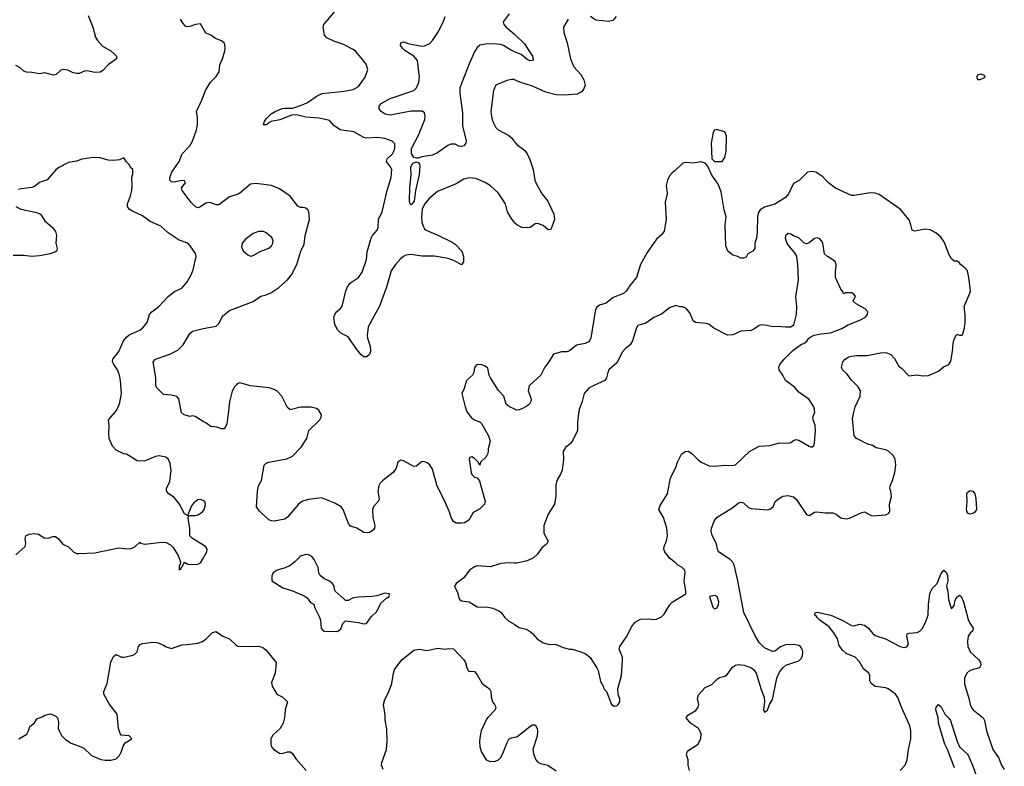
# Model space of a CAD drawing. Header units: inches. Extents: x 2001573 to 2220545, y 644482 to 846830.
# Tile 458 of 656: x 2107539 to 2115010, y 737302 to 742967. Entities that reach past the tile are written whole.
import ezdxf

# ---------------------------------------------------------------- set-up
doc = ezdxf.new("R2010")
doc.units = ezdxf.units.IN
doc.header["$MEASUREMENT"] = 0
for name, color, linetype in [('C1703', 7, 'Continuous'), ('C1704', 7, 'Continuous'), ('C1713', 7, 'Continuous'), ('C1714', 7, 'Continuous')]:
    doc.layers.add(name, color=color, linetype=linetype)

msp = doc.modelspace()

# ---------------------------------------------------------------- linework, layer by layer
at = {"layer": 'C1703', "color": 5}
for points, elevation in [([(2107510, 738906.8), (2107580.9, 738970), (2107586, 738990), (2107581.4, 739030), (2107585.7, 739050), (2107610, 739063.8), (2107650, 739067.6), (2107682.7, 739062.7), (2107730, 739033), (2107763.7, 739036.3), (2107790, 739046.8), (2107810, 739046), (2107830, 739031), (2107867.4, 738987.4), (2107910, 738967.7), (2107950, 738928), (2107970, 738917.1), (2107990, 738915.5), (2108110, 738920.7), (2108290, 738960.5), (2108353.2, 738953.2), (2108384.5, 738955.5), (2108412.7, 738967.3), (2108450, 739002), (2108456, 738996), (2108487.9, 738987.9), (2108616.3, 739003.7), (2108650, 739001.2), (2108682.1, 738982.1), (2108702.1, 738962.1), (2108742.5, 738902.5), (2108758, 738850), (2108754, 738826), (2108750, 738826), (2108750, 738794), (2108762, 738798), (2108766, 738814), (2108770, 738814), (2108790, 738851.3), (2108814.8, 738834.8), (2108832.7, 738832.7), (2108890, 738836), (2108910, 738847), (2108927.1, 738870), (2108958.9, 738930), (2108961.6, 738950), (2108949.7, 738969.7), (2108851.2, 739031.2), (2108829.6, 739049.6), (2108829.3, 739110), (2108818, 739182), (2108820.4, 739199.6), (2108834.6, 739205.4), (2108870, 739205.5), (2108890, 739210.4), (2108924.5, 739230), (2108938, 739250), (2108949.3, 739289.3), (2108945.1, 739305.1), (2108930, 739319.5), (2108910, 739327), (2108890, 739323.7), (2108859.9, 739300.1), (2108842, 739278), (2108814, 739210), (2108818, 739202), (2108790, 739218), (2108751.8, 739290), (2108734.2, 739314.2), (2108710, 739340.9), (2108669.6, 739369.6), (2108653.2, 739390), (2108653.2, 739410), (2108678, 739462), (2108687.2, 739547.2), (2108679.5, 739599.5), (2108669, 739630), (2108647, 739647), (2108596.6, 739656.6), (2108570, 739652), (2108490, 739620.5), (2108450, 739617.6), (2108430, 739620.7), (2108350, 739669.4), (2108330, 739672.7), (2108270, 739699.5), (2108242, 739730), (2108218.4, 739790), (2108214, 739830), (2108217.6, 739890), (2108212.3, 739930), (2108264.5, 739990), (2108270.2, 740000)], 340), ([(2109123.2, 740000), (2109110, 739898), (2109096, 739870), (2109090, 739862), (2109070, 739862), (2109034.6, 739874.6), (2108990, 739879), (2108950, 739909), (2108930, 739917.2), (2108870, 739957), (2108850, 739960.7), (2108830, 739956.9), (2108787, 739970), (2108764.7, 739990), (2108762.8, 740000)], 320), ([(2110000, 739230.6), (2109992.8, 739250), (2109977.6, 739270), (2109930, 739299), (2109830, 739338.4), (2109730, 739326.6), (2109685.6, 739314.4), (2109653.7, 739290), (2109570, 739193.2), (2109550, 739177.2), (2109470, 739162.9), (2109450, 739163.6), (2109430, 739172), (2109359.1, 739239.1), (2109336, 739270), (2109342.7, 739390), (2109352.1, 739430), (2109374.8, 739470), (2109394.3, 739585.7), (2109410, 739601.1), (2109430, 739608.9), (2109565.9, 739634.1), (2109610, 739654.9), (2109675.8, 739724.2), (2109718.4, 739790), (2109734, 739850), (2109816, 739930), (2109826, 739950), (2109829.2, 739970), (2109810.7, 740000)], 320), ([(2110000, 738569.9), (2109933.2, 738630), (2109926.6, 738646.6), (2109925.2, 738670), (2109913.2, 738690), (2109885.2, 738710), (2109847.1, 738727.1), (2109818.4, 738750), (2109809.6, 738770), (2109802.7, 738810), (2109774.5, 738870), (2109754.5, 738894.5), (2109730, 738907.3), (2109709.5, 738909.5), (2109670, 738895.6), (2109626.5, 738853.5), (2109590, 738826), (2109552.4, 738807.6), (2109491.3, 738790), (2109462, 738770), (2109452.7, 738747.3), (2109452, 738710), (2109535.9, 738655.9), (2109610, 738633.4), (2109696.4, 738596.4), (2109720.7, 738580.7), (2109745.2, 738545.2), (2109770, 738531.3), (2109776.3, 738510), (2109814.6, 738434.6), (2109821.3, 738410), (2109826.2, 738350), (2109836.5, 738336.5), (2109850, 738327.3), (2109950, 738325.2), (2109974.6, 738345.4), (2109990, 738386.8), (2110000, 738395.8)], 340), ([(2107533.2, 737510), (2107593.9, 737546.1), (2107606.6, 737570), (2107616.5, 737603.5), (2107650, 737632), (2107670, 737662), (2107710, 737678), (2107730, 737691), (2107770, 737701), (2107810, 737686), (2107826, 737670), (2107834.4, 737634.4), (2107830.8, 737590), (2107837.3, 737570), (2107855.9, 737535.9), (2107886.6, 737506.6), (2107930, 737477.3), (2108023.4, 737443.4), (2108084.1, 737384.1), (2108153.4, 737353.4), (2108188.1, 737348.1), (2108231.6, 737348.4), (2108270, 737358.8), (2108294.9, 737385.1), (2108309.3, 737410), (2108323.9, 737456.1), (2108338.9, 737481.1), (2108388.7, 737510), (2108370, 737533.2), (2108310, 737537.2), (2108300.9, 737550), (2108288, 737590), (2108277.2, 737697.2), (2108217.2, 737777.2), (2108178, 737850), (2108178, 737870), (2108203.5, 737930), (2108230, 738091.3), (2108250, 738134.8), (2108270, 738151), (2108310.8, 738130.8), (2108330, 738130.7), (2108390, 738143.1), (2108410, 738150.4), (2108429.6, 738170), (2108439.7, 738210), (2108453.5, 738226.5), (2108470, 738233.1), (2108530, 738242), (2108564.2, 738244.2), (2108590, 738238.7), (2108630, 738222), (2108650, 738207.6), (2108690, 738196.9), (2108770, 738224.9), (2108810, 738225.7), (2108890, 738236.5), (2108926, 738250), (2108953.2, 738270), (2109001.5, 738318.5), (2109030, 738326), (2109081, 738290), (2109130, 738268.2), (2109181.5, 738221.5), (2109194.7, 738214.7), (2109289.8, 738210.2), (2109350, 738214), (2109383.7, 738203.7), (2109410, 738184.4), (2109484, 738090), (2109476.4, 738010), (2109450, 737938), (2109454.4, 737910), (2109490, 737850.4), (2109530, 737828), (2109554, 737810), (2109570.8, 737790), (2109554, 737730), (2109548.2, 737670), (2109538, 737630), (2109514.4, 737590), (2109460.7, 737539.3), (2109444.9, 737510), (2109444, 737470), (2109450.7, 737450), (2109467.3, 737430), (2109510, 737401.6), (2109530, 737398), (2109570, 737410.7), (2109592.5, 737412.5), (2109610, 737398.8), (2109637, 737357), (2109712, 737270)], 320)]:
    msp.add_lwpolyline(points, dxfattribs=dict(at, elevation=elevation))
at = {"layer": 'C1704', "color": 5}
for points, elevation in [([(2110000, 742775.8), (2109990, 742781), (2109922.6, 742802.6), (2109869.2, 742830), (2109852.7, 742850), (2109841.6, 742910), (2109847.8, 742930), (2109929.6, 743030), (2109938.4, 743050), (2109944.8, 743095.2), (2109991.2, 743170), (2110000, 743191.7)], 280), ([(2108059, 742999), (2108093.4, 742910), (2108115.1, 742835.1), (2108128.9, 742808.9), (2108166.4, 742766.4), (2108230, 742730.4), (2108254, 742710), (2108274, 742690), (2108274, 742670), (2108213.3, 742626.7), (2108170, 742581.2), (2108150, 742569.2), (2108110, 742566.6), (2108050, 742578), (2108030, 742575.1), (2107990, 742559.5), (2107970, 742558), (2107944.5, 742564.5), (2107903.7, 742583.7), (2107870, 742589.5), (2107850, 742583.7), (2107816, 742550), (2107794.2, 742545.8), (2107730, 742563.1), (2107690, 742556.3), (2107630, 742567.1), (2107590, 742568.4), (2107570, 742577.4), (2107541.2, 742601.2), (2107510, 742619.1)], 320), ([(2108762.8, 740000), (2108745.7, 740090), (2108730, 740108.2), (2108690, 740117), (2108630, 740122.5), (2108582.6, 740170), (2108573, 740190), (2108572.1, 740252.1), (2108551.8, 740370), (2108568.5, 740391.5), (2108678, 740430), (2108739.6, 740460.4), (2108779.4, 740500.6), (2108830, 740584.9), (2108850, 740602.6), (2108930, 740623.2), (2109030, 740640.7), (2109050, 740661), (2109080.1, 740719.9), (2109130, 740760.5), (2109310, 740828.4), (2109369.3, 740870), (2109410, 740879.5), (2109444.4, 740895.6), (2109505.6, 740934.4), (2109570, 740992.2), (2109600.4, 741030), (2109641.1, 741110), (2109671.2, 741210), (2109696.2, 741263.8), (2109706, 741330), (2109738.9, 741450), (2109733.3, 741510), (2109724.7, 741524.7), (2109710, 741537), (2109690, 741542.9), (2109670, 741542), (2109650, 741552), (2109590, 741627.3), (2109510, 741684.5), (2109448.7, 741710), (2109330, 741722.9), (2109290, 741718.4), (2109210, 741651.2), (2109190, 741640.5), (2109130, 741623), (2109050, 741561.6), (2109030, 741561.3), (2108990, 741576.8), (2108970, 741578.5), (2108950, 741573.7), (2108910, 741546), (2108890, 741540.5), (2108869.8, 741549.8), (2108840.1, 741580.1), (2108771.5, 741670), (2108766.6, 741690), (2108796.2, 741730), (2108790, 741744), (2108770, 741746.6), (2108710, 741733.3), (2108690, 741737), (2108677, 741750), (2108678, 741770), (2108693.1, 741810), (2108748.2, 741890), (2108772.9, 741950), (2108828.7, 742010), (2108850, 742046), (2108879.8, 742130), (2108888.4, 742168.4), (2108887.5, 742227.5), (2108881.6, 742270), (2108919.5, 742350), (2108949.4, 742430), (2108987, 742493), (2109030, 742536.3), (2109051.5, 742570), (2109056.6, 742623.4), (2109078.4, 742670), (2109094.5, 742730), (2109098.4, 742750), (2109096.1, 742776.1), (2109091.1, 742791.1), (2109070, 742807), (2109025.3, 742825.3), (2108990, 742849.4), (2108950, 742865.2), (2108910, 742936), (2108872, 742930), (2108830, 742915.1), (2108810, 742912.7), (2108798, 742918), (2108778.4, 742938.4), (2108759.3, 742970)], 320), ([(2110000, 742126.8), (2109971.1, 742131.1), (2109923.1, 742163.1), (2109890, 742200.7), (2109810, 742220.5), (2109710, 742226.5), (2109650, 742241.8), (2109610, 742244.7), (2109513.8, 742206.2), (2109446.1, 742193.9), (2109410, 742169), (2109389.7, 742170), (2109393.3, 742190), (2109410, 742213.7), (2109447.2, 742252.8), (2109477, 742270), (2109530, 742292), (2109550, 742296.3), (2109610, 742295.6), (2109690, 742323.8), (2109721.5, 742338.5), (2109796.2, 742390), (2109833.9, 742406.1), (2109978.5, 742421.5), (2110000, 742425.4)], 280), ([(2108270.2, 740000), (2108288.2, 740031.8), (2108298.6, 740061.4), (2108311.5, 740130), (2108304.5, 740230), (2108296.4, 740270), (2108282.2, 740310), (2108252.8, 740350), (2108243.5, 740370), (2108245.1, 740390), (2108290, 740450.4), (2108327.4, 740530), (2108350, 740557), (2108370, 740575.8), (2108449.2, 740610), (2108470, 740626), (2108507, 740670), (2108522.9, 740730), (2108540.7, 740750), (2108590.8, 740789.2), (2108669.2, 740870), (2108714.7, 740905.3), (2108769.2, 740930), (2108787, 740950), (2108810, 740979.1), (2108839.7, 741030), (2108855.6, 741070), (2108877.2, 741170), (2108871.7, 741191.7), (2108833.6, 741250), (2108814.5, 741270), (2108750, 741295.1), (2108664.7, 741350), (2108610, 741400.5), (2108530, 741434.7), (2108470, 741479.3), (2108393.8, 741513.8), (2108369.2, 741530), (2108356, 741550), (2108356, 741570), (2108379.5, 741630), (2108389.6, 741670), (2108392.7, 741710), (2108388.7, 741770), (2108396.4, 741796.4), (2108398, 741830), (2108383.1, 741843.1), (2108368, 741870), (2108348.9, 741888.9), (2108330, 741918), (2108295.3, 741904.7), (2108250, 741898), (2108210, 741902), (2108150, 741917.6), (2108098, 741922), (2108010, 741909.2), (2107970, 741892.3), (2107910, 741884), (2107834.9, 741845.1), (2107812.4, 741827.6), (2107748.1, 741751.9), (2107690, 741731.3), (2107650, 741701.3), (2107630, 741692.8), (2107550, 741683), (2107530, 741677.4)], 340), ([(2107508.8, 741550), (2107547.3, 741530), (2107670, 741504.9), (2107696.4, 741490), (2107730, 741440.5), (2107788, 741390), (2107810, 741358.8), (2107817, 741330), (2107812.7, 741270), (2107824, 741230), (2107818.8, 741210), (2107810, 741204.5), (2107770, 741189.6), (2107690, 741174.5), (2107630, 741169.6), (2107570, 741178.7), (2107490, 741177.7)], 340), ([(2110000, 740576.3), (2109973.2, 740590), (2109952.7, 740610), (2109930, 740655.3), (2109923.5, 740710), (2109930, 740730.6), (2109943.6, 740750), (2109970, 740773), (2109985.9, 740794.1), (2110000, 740855.5)], 280), ([(2109810.7, 740000), (2109810, 740001.2), (2109790, 740017), (2109750, 740027), (2109670, 740026), (2109590, 740007.3), (2109570, 740025.1), (2109528.2, 740110), (2109490, 740149.6), (2109470, 740161.1), (2109433, 740173), (2109289.4, 740189.4), (2109210, 740210.7), (2109190, 740203.9), (2109183.1, 740196.9), (2109170, 740181.7), (2109152.3, 740147.7), (2109132, 740068), (2109123.2, 740000)], 320)]:
    msp.add_lwpolyline(points, dxfattribs=dict(at, elevation=elevation))
at = {"layer": 'C1704', "color": 5, "elevation": 340}
msp.add_lwpolyline([(2109390, 741360.5), (2109350, 741359.7), (2109310, 741345.1), (2109250, 741298.4), (2109227, 741270), (2109222.8, 741242.8), (2109233.4, 741213.4), (2109270, 741182), (2109290, 741172), (2109310, 741178), (2109368.7, 741210), (2109430, 741233.1), (2109449.7, 741250), (2109459.7, 741270), (2109461.1, 741290), (2109453.2, 741313.2), (2109410, 741349.6)], close=True, dxfattribs=at)
at = {"layer": 'C1713', "color": 5}
for points, elevation in [([(2110929.3, 740000), (2110933, 739990), (2110967.1, 739947.1), (2110990, 739930.4), (2111032.5, 739912.5), (2111042, 739902), (2111094.9, 739810), (2111108, 739770), (2111094.8, 739710), (2111094.8, 739690), (2111087.3, 739670), (2111077.3, 739650), (2111036, 739610), (2111030, 739586), (2111018, 739610), (2110990, 739637.2), (2110970, 739649.2), (2110955.3, 739644.7), (2110948.2, 739631.8), (2110963.8, 739530), (2110970, 739516), (2110990, 739496), (2111010, 739491.3), (2111027.5, 739467.5), (2111070.7, 739310), (2111064.9, 739290), (2111030, 739255.1), (2110990, 739234), (2110978.2, 739221.8), (2110947.2, 739170), (2110913, 739150), (2110890, 739146.2), (2110850, 739146.6), (2110830, 739159.3), (2110813.3, 739190), (2110798.6, 739238.6), (2110758, 739330), (2110707.5, 739427.5), (2110670, 739557.6), (2110650, 739590.6), (2110630, 739605.5), (2110606, 739614), (2110588.7, 739611.3), (2110550, 739579.8), (2110530, 739577.6), (2110450, 739620.5), (2110430, 739624.5), (2110408.5, 739610), (2110395.6, 739564.4), (2110373.4, 739530), (2110292.3, 739467.7), (2110274.4, 739450), (2110263.1, 739430), (2110256, 739390), (2110266, 739330), (2110258, 739310), (2110225, 739275), (2110216.5, 739250), (2110219.1, 739190), (2110233, 739130), (2110230.8, 739110), (2110224.5, 739095.5), (2110190, 739073.2), (2110150, 739077.2), (2110097.2, 739110), (2110050, 739124.5), (2110030, 739149.4), (2110000, 739230.6)], 320), ([(2111782.8, 740000), (2111778.8, 739981.2), (2111770.4, 739910), (2111771.6, 739848.4), (2111732.2, 739767.8), (2111717.3, 739750), (2111679.3, 739720.7), (2111662, 739690), (2111666, 739630), (2111654.4, 739550), (2111642.3, 739517.7), (2111614.4, 739470), (2111605.8, 739434.2), (2111607, 739353), (2111598, 739290), (2111550, 739214), (2111516.5, 739130), (2111516.9, 739070), (2111548.2, 739010), (2111539.1, 738990), (2111501, 738959), (2111467.3, 738912.7), (2111436.7, 738883.3), (2111390, 738860.7), (2111310, 738842.9), (2111293.9, 738843.7), (2111290, 738843.9), (2111250, 738846), (2111190, 738841.2), (2111110, 738815.1), (2111010, 738822), (2110990, 738816.2), (2110950.7, 738790), (2110910, 738732.3), (2110851, 738690), (2110838.8, 738670), (2110859.8, 738619.8), (2110870, 738582), (2110876, 738570), (2110890, 738558.8), (2110950.5, 738550.5), (2111010, 738511), (2111090, 738510.7), (2111130, 738502), (2111170, 738484.9), (2111190, 738470.8), (2111220.7, 738430), (2111250, 738404), (2111290, 738380.2), (2111293.9, 738377.9), (2111330, 738356.4), (2111382, 738342), (2111404.7, 738330), (2111430, 738310.8), (2111466, 738270), (2111510, 738238.4), (2111550, 738228.4), (2111610, 738226.8), (2111662.4, 738202.4), (2111710, 738190.5), (2111730.4, 738190.4), (2111790, 738173.4), (2111830, 738157.3), (2111850, 738144), (2111868.3, 738128.3), (2111919.1, 738050), (2111927.7, 738030), (2111946.4, 737946.4), (2111966, 737910), (2111971.1, 737891.1), (2111991.3, 737870), (2112030, 737771.3), (2112050, 737759.1), (2112070, 737762), (2112081.2, 737770), (2112092, 737790), (2112091.7, 737811.7), (2112079.3, 737850), (2112078, 737890), (2112106, 737990), (2112114, 738110), (2112111.8, 738130), (2112088.2, 738190), (2112092.8, 738210), (2112148.4, 738291.6), (2112180.4, 738359.6), (2112210, 738395.5), (2112250, 738419.3), (2112310, 738420.5), (2112350, 738415.5), (2112370, 738418), (2112410, 738436.3), (2112430, 738457.3), (2112470, 738524.9), (2112490, 738547.7), (2112593.2, 738610), (2112594, 738630), (2112580.7, 738710), (2112589.5, 738770), (2112587, 738790), (2112566.6, 738810), (2112529.8, 738829.8), (2112510, 738851.6), (2112470, 738880.7), (2112433.3, 738930), (2112427.6, 738950), (2112429.6, 738970), (2112447.7, 739012.3), (2112455.3, 739050), (2112450, 739108.7), (2112423.1, 739190), (2112388.2, 739250), (2112398.6, 739281.4), (2112454.7, 739370), (2112477.4, 739490), (2112518, 739570), (2112529.6, 739610), (2112560.5, 739670), (2112588.5, 739691.5), (2112610, 739692.2), (2112636.9, 739676.9), (2112686.7, 739626.7), (2112710, 739610.3), (2112770, 739582), (2112810, 739580.3), (2112890, 739587), (2112950, 739583.7), (2112970, 739590.4), (2113077.2, 739690), (2113150, 739730.8), (2113230, 739737.1), (2113304.8, 739755.2), (2113370, 739752.7), (2113390, 739758), (2113410, 739774), (2113430, 739782), (2113450, 739777.1), (2113530, 739730.8), (2113550, 739724.7), (2113564.7, 739735.3), (2113570, 739754), (2113577.2, 739850), (2113574.2, 739890), (2113559.1, 739930), (2113557.7, 739950), (2113571.1, 739990), (2113571, 740000)], 340), ([(2112622, 737270), (2112612.3, 737310), (2112612, 737350), (2112598.4, 737390), (2112602.9, 737410), (2112615.6, 737424.4), (2112686.6, 737470), (2112706.7, 737513.3), (2112709.7, 737550), (2112690, 737589.5), (2112629.8, 737629.8), (2112597, 737670), (2112609.4, 737690), (2112670, 737725.7), (2112688, 737750), (2112691.2, 737770), (2112683.1, 737816.9), (2112690, 737844), (2112741.2, 737898.8), (2112790, 737922.8), (2112833.9, 737966.1), (2112850, 737977.1), (2112890, 737986.4), (2112910, 738000.4), (2112946.7, 738053.3), (2112969.6, 738070), (2112990, 738074.4), (2113036, 738070), (2113090.7, 738050), (2113110, 738033.4), (2113126, 738010), (2113165.1, 737885.1), (2113187.9, 737827.9), (2113191.3, 737790), (2113182, 737730), (2113190, 737714), (2113212.1, 737727.9), (2113229, 737771), (2113252.3, 737807.7), (2113283.7, 737970), (2113303.3, 738016.7), (2113329.6, 738050.4), (2113352.7, 738070), (2113450, 738102), (2113470, 738123), (2113478.2, 738141.8), (2113482, 738170), (2113476.4, 738190), (2113462.4, 738210), (2113450, 738218), (2113410, 738226.2), (2113350, 738223.5), (2113311.5, 738208.5), (2113270, 738175.1), (2113250, 738172), (2113190, 738200.9), (2113150, 738242), (2113116.3, 738296.3), (2113032.3, 738470), (2112988.5, 738710), (2112959.3, 738830), (2112949, 738850), (2112930.4, 738870.4), (2112842.4, 738930), (2112833.6, 738950), (2112825.6, 738990), (2112793.3, 739053.3), (2112786.4, 739086.4), (2112787.7, 739110), (2112810, 739167.7), (2112830, 739191.8), (2112950, 739266.2), (2112990, 739298), (2113010, 739305.8), (2113030, 739301.5), (2113070, 739266.3), (2113090, 739256.9), (2113211.1, 739248.9), (2113230, 739253.1), (2113255.6, 739270), (2113272.3, 739310), (2113293.2, 739330), (2113330, 739350.5), (2113370, 739356.4), (2113410, 739346.4), (2113430, 739328.4), (2113510, 739213), (2113530, 739206), (2113569.5, 739230), (2113587.5, 739232.5), (2113650, 739224.5), (2113710, 739225), (2113734, 739214), (2113770, 739186.4), (2113810, 739180.4), (2113834.2, 739185.8), (2113930, 739228.2), (2113950, 739232.7), (2113989.2, 739209.2), (2114010, 739202.3), (2114108, 739210), (2114130, 739220.5), (2114139.5, 739230), (2114141.2, 739238.8), (2114138.7, 739290), (2114153.3, 739350), (2114150, 739388.7), (2114141.6, 739410), (2114143, 739430), (2114162.7, 739470), (2114179.1, 739530), (2114186.8, 739590), (2114182.5, 739630), (2114170, 739656.9), (2114130, 739693.5), (2114110, 739702.2), (2114038.6, 739718.6), (2114010, 739735.6), (2113970, 739749.6), (2113889.7, 739789.7), (2113872, 739810), (2113858.5, 739941.5), (2113871.6, 740000)], 320), ([(2114219.6, 737270), (2114256.9, 737310), (2114272.6, 737350), (2114282.2, 737430), (2114299.6, 737510), (2114301, 737570), (2114292.5, 737610), (2114230.6, 737750), (2114203.3, 737823.3), (2114185.1, 737850), (2114129.7, 737890), (2114110, 737897.6), (2114030, 737907.1), (2114000.3, 737930), (2113989.7, 737950), (2113989.8, 737990), (2113982, 738010), (2113942.5, 738042.5), (2113910, 738093.5), (2113879.1, 738130), (2113810, 738158), (2113782.2, 738182.2), (2113757.9, 738217.9), (2113745.4, 738270), (2113715.8, 738315.8), (2113681.3, 738361.2), (2113609.2, 738410), (2113589.8, 738430), (2113583, 738443), (2113572, 738450), (2113573.6, 738466.4), (2113590, 738470.3), (2113694.9, 738450), (2113780.3, 738410), (2113850, 738369.3), (2113870, 738367.2), (2113910, 738380.2), (2113950, 738373.5), (2113980.7, 738350), (2114010, 738312.8), (2114030, 738295.3), (2114109.3, 738269.3), (2114221, 738210), (2114250, 738204.4), (2114270, 738208.2), (2114283.7, 738230), (2114269.6, 738290), (2114272.3, 738307.7), (2114287, 738313), (2114350, 738318.4), (2114370, 738328), (2114390, 738348.9), (2114410, 738387.4), (2114431.8, 738450), (2114435.2, 738530), (2114445.4, 738610), (2114451.8, 738630), (2114463.4, 738650), (2114501.1, 738690), (2114530, 738763.8), (2114551.3, 738791.3), (2114570, 738775.5), (2114579.8, 738750), (2114580.6, 738710), (2114570.3, 738670), (2114581.3, 738630), (2114587.2, 738567.2), (2114604, 738510), (2114610, 738498), (2114630, 738522), (2114638, 738562), (2114650, 738586), (2114670, 738600.7), (2114682.8, 738590), (2114701.3, 738550), (2114736.1, 738416.1), (2114748.2, 738388.2), (2114773.4, 738350), (2114770.5, 738330), (2114750, 738313.2), (2114737, 738290), (2114730.3, 738250), (2114734, 738210), (2114750.4, 738170), (2114815.8, 738110), (2114828.5, 738090), (2114832.7, 738070), (2114820.7, 738050), (2114748.7, 738030), (2114726.7, 738010), (2114707.2, 737970), (2114708.3, 737928.3), (2114744.4, 737810), (2114750.3, 737770), (2114757.4, 737750), (2114773.4, 737730), (2114848.4, 737670), (2114860.4, 737650), (2114875.8, 737570), (2114923.6, 737430), (2114966, 737370), (2114987.9, 737310), (2115010, 737277.6)], 280), ([(2110000, 738395.8), (2110010, 738404.9), (2110110, 738393.4), (2110150, 738382.8), (2110170, 738386), (2110204.9, 738435.1), (2110250, 738477.3), (2110280.1, 738539.9), (2110322, 738578), (2110342, 738590), (2110346, 738610), (2110310, 738615.1), (2110250, 738595.1), (2110210.6, 738589.4), (2110110, 738586), (2110070, 738579.3), (2110030, 738561.2), (2110010, 738560.9), (2110000, 738569.9)], 340), ([(2110296.6, 737276.6), (2110283.6, 737310), (2110286.3, 737330), (2110320.9, 737430), (2110326.3, 737493.7), (2110325.6, 737585.6), (2110312.3, 737652.3), (2110311.8, 737690), (2110300.5, 737770), (2110309.7, 737810), (2110337.7, 737862.3), (2110362, 737930), (2110374, 738010), (2110384, 738036), (2110438, 738110), (2110530, 738182), (2110570, 738190.3), (2110630, 738181.1), (2110710, 738198.4), (2110770, 738190.5), (2110790, 738194.9), (2110830, 738192.7), (2110908.8, 738108.8), (2110920.5, 738090), (2110930.9, 738050.9), (2110942, 738030), (2110950, 738022), (2110970, 738024.7), (2110990, 738021), (2111010, 737996), (2111047.3, 737930), (2111102.8, 737890), (2111114, 737870), (2111117.3, 737830), (2111126.8, 737790), (2111142.8, 737770), (2111150.5, 737750.5), (2111146.8, 737730), (2111090, 737672.7), (2111081.4, 737658.6), (2111040.4, 737570), (2111033.2, 737533.2), (2111028, 737490), (2111030.6, 737450), (2111044, 737410), (2111079.1, 737350), (2111110, 737338.9), (2111150, 737342.3), (2111171.8, 737350), (2111189.5, 737370), (2111210, 737410.7), (2111236.6, 737483.4), (2111250, 737507.7), (2111270, 737518.4), (2111290, 737522), (2111293.9, 737522.8), (2111310, 737525.7), (2111410, 737605.3), (2111430, 737615.8), (2111450, 737615.5), (2111466.4, 737590), (2111468.6, 737568.6), (2111465.7, 737530), (2111433.2, 737430), (2111436.5, 737396.5), (2111456, 737350), (2111470, 737333.7), (2111490, 737322.8), (2111546.8, 737310), (2111608.8, 737268.8)], 320), ([(2114632.1, 737290), (2114578.8, 737430), (2114558.6, 737470), (2114511.8, 737630), (2114507.4, 737670), (2114490.9, 737730), (2114492.6, 737750), (2114510, 737770.3), (2114530, 737753.1), (2114558.6, 737698.6), (2114590, 737668), (2114602, 737650), (2114651.6, 737490), (2114668.9, 737450), (2114732.7, 737392.7), (2114769.5, 737310), (2114810, 737197.6)], 260)]:
    msp.add_lwpolyline(points, dxfattribs=dict(at, elevation=elevation))
for points, elevation in [([(2114750, 739214.5), (2114730, 739223.4), (2114722.3, 739250), (2114728.7, 739310), (2114725.9, 739370), (2114730, 739381.3), (2114750, 739394.5), (2114770.1, 739390.1), (2114787.2, 739370), (2114795.2, 739335.2), (2114797.8, 739250), (2114786.2, 739230), (2114770, 739220.5)], 280), ([(2112810, 738598), (2112772, 738590), (2112798, 738510), (2112810, 738498), (2112830, 738504.7), (2112840.9, 738530), (2112843.7, 738550), (2112832.3, 738590)], 340)]:
    msp.add_lwpolyline(points, close=True, dxfattribs=dict(at, elevation=elevation))
at = {"layer": 'C1714', "color": 5}
for points, elevation in [([(2111700.5, 742970), (2111666.4, 742910), (2111668.5, 742870), (2111692.4, 742790), (2111718.7, 742670), (2111744.6, 742610), (2111797.4, 742550), (2111819.5, 742510), (2111828.5, 742470), (2111819, 742441), (2111801.6, 742418.4), (2111770, 742401.7), (2111670, 742393.3), (2111610, 742397.6), (2111530, 742418), (2111430, 742462), (2111333.6, 742493.6), (2111293.9, 742511), (2111290, 742512.7), (2111270, 742513.2), (2111234.4, 742505.6), (2111150.7, 742469.3), (2111133.4, 742430), (2111112.9, 742270), (2111118.3, 742230), (2111130, 742194.8), (2111152.2, 742150), (2111170, 742132.2), (2111250, 742088.9), (2111271.7, 742070), (2111290, 742045.8), (2111293.9, 742040.7), (2111310, 742019.3), (2111370, 741976.3), (2111390.4, 741950), (2111410, 741906), (2111434.9, 741830), (2111448.8, 741750), (2111459.6, 741719.6), (2111503, 741643), (2111545.5, 741590), (2111590.6, 741490), (2111597.3, 741450), (2111570, 741375.3), (2111550, 741373.2), (2111510, 741405.1), (2111470, 741419.5), (2111450, 741417.2), (2111411.3, 741390), (2111390, 741386.3), (2111350, 741389.8), (2111311.6, 741410), (2111293.9, 741426.2), (2111290, 741429.7), (2111270, 741458.7), (2111241.4, 741510), (2111224.4, 741570), (2111170, 741654.3), (2111110, 741707), (2111070, 741731.5), (2111000.6, 741760.6), (2110950, 741766.9), (2110910, 741756.9), (2110850, 741722), (2110710, 741662.8), (2110645, 741610), (2110610, 741566), (2110592.7, 741530), (2110586.7, 741466.7), (2110590.7, 741430.7), (2110600.1, 741400.1), (2110610, 741380.7), (2110623.6, 741370), (2110712.2, 741332.2), (2110819.2, 741279.2), (2110843, 741263), (2110893.8, 741210), (2110906, 741170), (2110905.5, 741130), (2110890, 741107), (2110837.2, 741137.2), (2110790, 741154.2), (2110686.8, 741173.2), (2110590, 741171.6), (2110510, 741184.4), (2110470, 741179.9), (2110450, 741170.5), (2110427.9, 741152.1), (2110390, 741109.8), (2110357.9, 741062.1), (2110321.9, 740938.1), (2110270, 740794), (2110182.4, 740637.6), (2110176, 740570), (2110178, 740550), (2110197, 740490), (2110199.5, 740450), (2110193, 740427), (2110171.7, 740408.3), (2110150, 740409.6), (2110130, 740425.1), (2110090, 740474), (2110030, 740560.9), (2110000, 740576.3)], 280), ([(2111253, 743010), (2111207, 742950), (2111212.2, 742930), (2111228.9, 742910), (2111290, 742859.8), (2111293.9, 742856.6), (2111295.4, 742855.4), (2111370, 742782.4), (2111431, 742690), (2111435.6, 742664.4), (2111430, 742656.2), (2111410, 742655), (2111390, 742665.7), (2111343.3, 742703.3), (2111293.9, 742724), (2111290, 742725.6), (2111270, 742734), (2111211.1, 742771.1), (2111190, 742778.4), (2111130, 742784.3), (2111070, 742781.7), (2111030, 742772.7), (2111010, 742756.8), (2110990, 742723.1), (2110949.3, 742630.7), (2110879.5, 742450), (2110877.6, 742410), (2110900, 742260), (2110898.4, 742158.4), (2110926.4, 742050), (2110923.8, 742030), (2110910, 742009.6), (2110890, 742003.5), (2110870, 742007.1), (2110842.7, 742022.7), (2110810, 742023.1), (2110787.1, 742012.9), (2110710, 741957.4), (2110670, 741938.7), (2110590, 741925.1), (2110563.6, 741916.4), (2110550, 741915.5), (2110530, 741921.8), (2110511.1, 741951.1), (2110511.4, 741990), (2110563.8, 742090), (2110613, 742210), (2110614.9, 742234.9), (2110610, 742259), (2110592.2, 742272.2), (2110510, 742271.7), (2110350, 742242.4), (2110311.2, 742251.2), (2110280.9, 742270), (2110266, 742290), (2110266, 742310), (2110282.7, 742330), (2110349.3, 742370), (2110529.9, 742430.1), (2110549.9, 742450.1), (2110568.1, 742491.9), (2110573.6, 742530), (2110558, 742658), (2110530.7, 742690.7), (2110463.5, 742730), (2110443.6, 742750), (2110429.6, 742770), (2110429.7, 742790.3), (2110450, 742798.4), (2110485.8, 742785.8), (2110590, 742765.4), (2110611.4, 742768.6), (2110650, 742786.7), (2110671.2, 742808.8), (2110710.5, 742869.5), (2110753.1, 742946.9), (2110766.3, 742990)], 260), ([(2112064, 742990), (2112039.3, 742960.7), (2112005.8, 742954.2), (2111910, 742964), (2111870, 742989.8)], 280), ([(2110000, 742425.4), (2110070, 742438), (2110110, 742460.3), (2110160.4, 742530), (2110181.6, 742590), (2110167.6, 742630), (2110142.2, 742662.2), (2110086.9, 742726.9), (2110070, 742739.7), (2110000, 742775.8)], 280), ([(2110000, 740855.5), (2110012.5, 740910), (2110030.4, 740949.6), (2110049.5, 740970.5), (2110108.9, 741010), (2110136.5, 741050), (2110170, 741148), (2110174.4, 741205.6), (2110204.8, 741310), (2110216.4, 741330), (2110252.1, 741370), (2110258.7, 741390), (2110260.7, 741450), (2110289.7, 741510), (2110327.1, 741670), (2110356.4, 741770), (2110362, 741830), (2110353.7, 741850), (2110322.4, 741890), (2110327.6, 741910), (2110367.6, 741950), (2110378.3, 741970), (2110384.6, 741990), (2110384.2, 742024.2), (2110366, 742046), (2110310, 742065.1), (2110250, 742072.5), (2110170, 742067), (2110150, 742073.8), (2110075.5, 742115.5), (2110000, 742126.8)], 280), ([(2113871.6, 740000), (2113878.3, 740030), (2113916, 740110), (2113917.6, 740150), (2113900.9, 740180.9), (2113850, 740231.6), (2113816.9, 740276.9), (2113782, 740310), (2113774, 740330), (2113784.7, 740370), (2113801.6, 740390), (2113830, 740407.6), (2113850, 740413.8), (2113890, 740418.9), (2113970, 740417.8), (2114070, 740438.8), (2114110, 740442), (2114150, 740426.7), (2114175.6, 740395.6), (2114210, 740338.8), (2114230, 740324), (2114285.7, 740265.7), (2114350, 740272.4), (2114390, 740263.8), (2114433.8, 740266.2), (2114510, 740298.8), (2114547.8, 740332.2), (2114590, 740351), (2114604.5, 740375.5), (2114617.6, 740450), (2114622, 740510), (2114630, 740542), (2114650, 740582), (2114670, 740572), (2114690, 740572), (2114699, 740590), (2114709.2, 740630), (2114712.3, 740670), (2114712.7, 740730), (2114705.2, 740790), (2114749.1, 740890.9), (2114753.2, 740910), (2114742, 741010), (2114730, 741061.2), (2114710, 741085.2), (2114678, 741110), (2114666, 741130), (2114655.3, 741135.3), (2114630, 741135.3), (2114610, 741153.2), (2114590, 741189), (2114555.5, 741275.5), (2114530, 741315.1), (2114489.2, 741350), (2114447.9, 741372.1), (2114410, 741377), (2114330, 741362.7), (2114310, 741369.2), (2114301.6, 741410), (2114287.1, 741447.1), (2114219.3, 741530), (2114059.4, 741639.4), (2114030, 741651.6), (2113992.9, 741652.9), (2113870, 741632.3), (2113850, 741633.2), (2113730, 741689.4), (2113676, 741730), (2113634, 741774), (2113579, 741810), (2113550, 741816.2), (2113516, 741810), (2113454.4, 741745.6), (2113410, 741723.7), (2113373.7, 741646.3), (2113350, 741617.3), (2113270, 741566.8), (2113190, 741544.1), (2113156.8, 741523.2), (2113142.2, 741497.8), (2113136.5, 741470), (2113134.6, 741354.6), (2113128.4, 741310), (2113117, 741270), (2113117, 741230), (2113102.8, 741210), (2113064.7, 741190), (2113050, 741166), (2113030, 741158), (2113010, 741158), (2112988, 741170), (2112950, 741180.9), (2112921.7, 741201.7), (2112912.7, 741210), (2112897, 741250), (2112892.3, 741410), (2112900.5, 741470), (2112884.2, 741524.2), (2112860.4, 741660.4), (2112839.7, 741719.7), (2112790, 741786.6), (2112759, 741859), (2112739, 741879), (2112710, 741888.7), (2112650, 741878), (2112590, 741884), (2112570, 741877.2), (2112510, 741819.3), (2112490, 741806), (2112470, 741782.7), (2112454.9, 741750), (2112444.6, 741710), (2112452.5, 741647.5), (2112436.7, 741583.3), (2112443.6, 741450), (2112430, 741362), (2112410, 741334), (2112370, 741300.9), (2112299.7, 741200.3), (2112248.8, 741110), (2112219.5, 741010), (2112168.4, 740950), (2112142, 740910), (2112121.6, 740890), (2112041.6, 740858.4), (2111990, 740816.4), (2111939.4, 740800.6), (2111916.5, 740783.5), (2111904.9, 740755.1), (2111872.8, 740550), (2111856.6, 740523.4), (2111830, 740508.9), (2111762.9, 740497.1), (2111710, 740454.7), (2111690, 740447.8), (2111650, 740446.3), (2111590, 740429.4), (2111554.6, 740370), (2111524.6, 740330), (2111493, 740270), (2111405.3, 740190), (2111396.5, 740150), (2111418.7, 740090), (2111418.4, 740070), (2111406, 740050), (2111386.6, 740033.4), (2111350, 740014.7), (2111330, 740006), (2111310, 740004.2), (2111293.9, 740011.9), (2111290, 740013.7), (2111256, 740030), (2111230, 740049.6), (2111211.2, 740110), (2111172.3, 740152.3), (2111111.2, 740250), (2111101.6, 740270), (2111090, 740322), (2111070, 740337.2), (2111038, 740350), (2111010.7, 740349.3), (2110999.8, 740340.2), (2110990, 740328), (2110984, 740290), (2110974, 740270), (2110930.4, 740230), (2110911.7, 740168.3), (2110894.9, 740130), (2110918.4, 740030), (2110929.3, 740000)], 320), ([(2113571, 740000), (2113571, 740011), (2113565.1, 740030), (2113530, 740085.2), (2113450, 740141.2), (2113418.2, 740178.2), (2113349.2, 740230), (2113329.2, 740270), (2113301.2, 740310), (2113299.3, 740330), (2113307, 740350), (2113339.6, 740390), (2113404.1, 740455.9), (2113470, 740503.8), (2113490, 740510.7), (2113511.3, 740528.7), (2113526.6, 740550), (2113540.7, 740559.3), (2113567.4, 740572.6), (2113616.8, 740583.2), (2113690, 740590.3), (2113776.9, 740623.1), (2113819.3, 740650), (2113919.3, 740690), (2113956, 740710), (2113972, 740730), (2113974, 740750), (2113954.2, 740774.2), (2113885.2, 740810), (2113864, 740830), (2113882, 740870), (2113870, 740882), (2113850, 740893.2), (2113830, 740895.3), (2113804.7, 740895.3), (2113790, 740886), (2113785.2, 740905.2), (2113770, 740922), (2113729.6, 741010), (2113728, 741050), (2113734.5, 741105.5), (2113728.2, 741128.2), (2113710, 741145.6), (2113669, 741170), (2113645.2, 741190), (2113633.3, 741270), (2113623.6, 741290), (2113610, 741303.6), (2113592.3, 741312.3), (2113570, 741306), (2113530, 741274.3), (2113510, 741266), (2113490, 741273.6), (2113450, 741312.3), (2113410, 741326), (2113390, 741339.3), (2113370, 741344), (2113350, 741328), (2113346, 741310), (2113360.5, 741270), (2113372.7, 741250), (2113419, 741199), (2113433.3, 741173.3), (2113439.8, 741110), (2113444.7, 740990), (2113425.8, 740865.8), (2113433, 740790), (2113430.8, 740730), (2113410.8, 740650), (2113390, 740634), (2113350, 740632.7), (2113290, 740639.6), (2113250, 740636.2), (2113207.1, 740647.1), (2113169.2, 740650.8), (2113150, 740646), (2113110, 740618), (2113090, 740609.6), (2113010, 740604.5), (2112950, 740576.9), (2112910, 740573), (2112805.6, 740625.6), (2112770, 740655.3), (2112750, 740662), (2112668, 740670), (2112650, 740682), (2112623.3, 740743.3), (2112596.6, 740776.6), (2112570, 740789), (2112550, 740789), (2112517.2, 740797.2), (2112470, 740779.5), (2112410, 740732.7), (2112350, 740707), (2112290, 740664.2), (2112230, 740646), (2112218, 740630), (2112190, 740529.5), (2112170, 740500.5), (2112132.7, 740470), (2112112.8, 740447.2), (2112070, 740362.7), (2112010, 740309), (2112000.5, 740290), (2111990.5, 740250), (2111978, 740230), (2111890.5, 740190), (2111857.1, 740170), (2111821.6, 740130), (2111807.7, 740070), (2111784.9, 740010), (2111782.8, 740000)], 340)]:
    msp.add_lwpolyline(points, dxfattribs=dict(at, elevation=elevation))
for points, elevation in [([(2114833.6, 742553.6), (2114810, 742548), (2114798, 742530), (2114810, 742512), (2114827.3, 742512.7), (2114850, 742522), (2114866, 742530), (2114862, 742542)], 320), ([(2112826.4, 742133.6), (2112811.6, 742128.4), (2112802, 742110), (2112786, 742030), (2112791.6, 741911.6), (2112810, 741892), (2112870, 741891.3), (2112890, 741922), (2112900.5, 741970), (2112902.7, 742082.7), (2112890, 742115.3)], 320), ([(2110510, 741562), (2110501, 741570), (2110496.5, 741590), (2110498.5, 741690), (2110509, 741790), (2110507.5, 741850), (2110522.4, 741877.6), (2110550, 741887.8), (2110562.5, 741882.5), (2110571.7, 741871.7), (2110576.3, 741856.3), (2110571.2, 741790), (2110541.8, 741670), (2110532.6, 741590)], 260)]:
    msp.add_lwpolyline(points, close=True, dxfattribs=dict(at, elevation=elevation))

doc.saveas('drawing.dxf')
